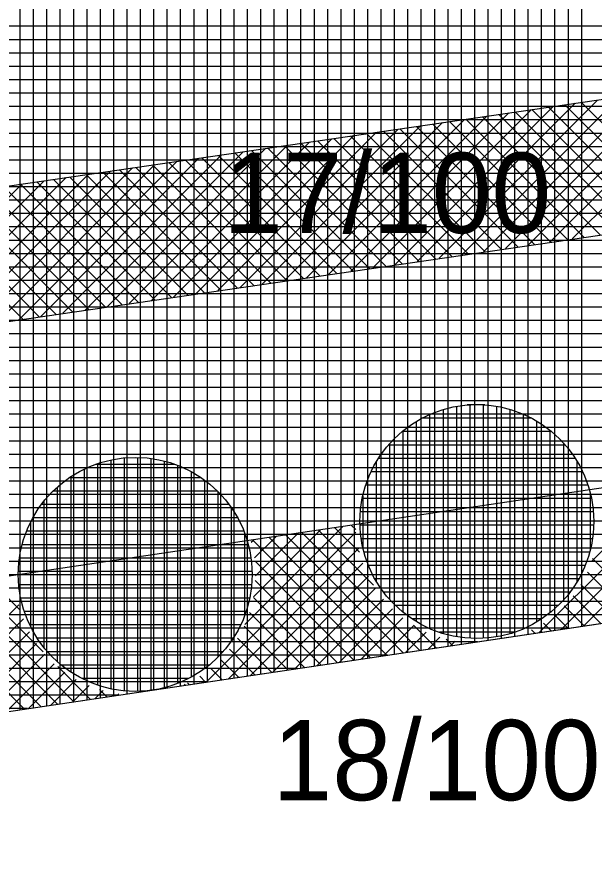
# Model space of a CAD drawing. Extents: x -565346 to -564154, y -1097386 to -1095620.
# Drawn here: x -564969.31 to -564960.68, y -1095818.93 to -1095806.24 of the extents above; entities that cross this region are included whole.
import ezdxf

# ---------------------------------------------------------------- set-up
doc = ezdxf.new("R2010")
doc.units = 0
for name, color, linetype in [('Vrstva 1', 7, 'Continuous'), ('Vrstva 40', 7, 'Continuous'), ('Vrstva 41', 7, 'Continuous'), ('Vrstva 42', 7, 'Continuous'), ('Vrstva 43', 7, 'Continuous'), ('Vrstva 44', 7, 'Continuous')]:
    doc.layers.add(name, color=color, linetype=linetype)

msp = doc.modelspace()

# ---------------------------------------------------------------- linework, layer by layer
at = {"layer": 'Vrstva 1'}
msp.add_line((-565025.24, -1095824.91), (-564877.52, -1095802.97), dxfattribs=at)
at = {"layer": 'Vrstva 41'}
for p, q in [((-564961.009, -1095809.559), (-564958.643, -1095807.192)), ((-564961.671, -1095809.655), (-564959.305, -1095807.289)), ((-564961.34, -1095809.607), (-564958.974, -1095807.24)), ((-564962.665, -1095809.8), (-564960.298, -1095807.434)), ((-564962.334, -1095809.752), (-564959.967, -1095807.385)), ((-564962.003, -1095809.703), (-564959.636, -1095807.337)), ((-564963.327, -1095809.897), (-564960.961, -1095807.53)), ((-564962.996, -1095809.848), (-564960.63, -1095807.482)), ((-564959.353, -1095809.317), (-564961.116, -1095807.553)), ((-564959.106, -1095809.281), (-564960.87, -1095807.517)), ((-564964.321, -1095810.042), (-564961.954, -1095807.675)), ((-564963.99, -1095809.993), (-564961.623, -1095807.627)), ((-564963.659, -1095809.945), (-564961.292, -1095807.579)), ((-564960.34, -1095809.461), (-564962.104, -1095807.697)), ((-564960.093, -1095809.425), (-564961.857, -1095807.661)), ((-564959.846, -1095809.389), (-564961.61, -1095807.625)), ((-564959.599, -1095809.353), (-564961.363, -1095807.589)), ((-564965.314, -1095810.187), (-564962.948, -1095807.82)), ((-564964.983, -1095810.138), (-564962.617, -1095807.772)), ((-564964.652, -1095810.09), (-564962.285, -1095807.724)), ((-564961.08, -1095809.569), (-564962.844, -1095807.805)), ((-564960.834, -1095809.533), (-564962.597, -1095807.769)), ((-564960.587, -1095809.497), (-564962.351, -1095807.733)), ((-564965.977, -1095810.283), (-564963.61, -1095807.917)), ((-564965.646, -1095810.235), (-564963.279, -1095807.869)), ((-564962.068, -1095809.713), (-564963.832, -1095807.949)), ((-564961.821, -1095809.677), (-564963.585, -1095807.913)), ((-564961.574, -1095809.641), (-564963.338, -1095807.877)), ((-564961.327, -1095809.605), (-564963.091, -1095807.841)), ((-564966.97, -1095810.428), (-564964.604, -1095808.062)), ((-564966.639, -1095810.38), (-564964.273, -1095808.014)), ((-564966.308, -1095810.332), (-564963.941, -1095807.965)), ((-564962.808, -1095809.821), (-564964.572, -1095808.057)), ((-564962.561, -1095809.785), (-564964.325, -1095808.021)), ((-564962.315, -1095809.749), (-564964.078, -1095807.985)), ((-564967.964, -1095810.573), (-564965.597, -1095808.207)), ((-564967.633, -1095810.525), (-564965.266, -1095808.159)), ((-564967.301, -1095810.477), (-564964.935, -1095808.11)), ((-564963.795, -1095809.965), (-564965.559, -1095808.201)), ((-564963.549, -1095809.929), (-564965.312, -1095808.165)), ((-564963.302, -1095809.893), (-564965.066, -1095808.129)), ((-564963.055, -1095809.857), (-564964.819, -1095808.093)), ((-564968.626, -1095810.67), (-564966.26, -1095808.304)), ((-564968.295, -1095810.622), (-564965.928, -1095808.255)), ((-564964.536, -1095810.073), (-564966.3, -1095808.309)), ((-564964.289, -1095810.037), (-564966.053, -1095808.273)), ((-564964.042, -1095810.001), (-564965.806, -1095808.237)), ((-564969.62, -1095810.815), (-564967.253, -1095808.448)), ((-564969.288, -1095810.767), (-564966.922, -1095808.4)), ((-564968.957, -1095810.718), (-564966.591, -1095808.352)), ((-564965.523, -1095810.217), (-564967.287, -1095808.453)), ((-564965.276, -1095810.181), (-564967.04, -1095808.417)), ((-564965.03, -1095810.145), (-564966.793, -1095808.381)), ((-564964.783, -1095810.109), (-564966.547, -1095808.345)), ((-564970.282, -1095810.912), (-564967.915, -1095808.545)), ((-564969.951, -1095810.863), (-564967.584, -1095808.497)), ((-564966.264, -1095810.325), (-564968.028, -1095808.562)), ((-564966.017, -1095810.289), (-564967.781, -1095808.525)), ((-564965.77, -1095810.253), (-564967.534, -1095808.489)), ((-564971.275, -1095811.057), (-564968.909, -1095808.69)), ((-564970.944, -1095811.008), (-564968.578, -1095808.642)), ((-564970.613, -1095810.96), (-564968.247, -1095808.593)), ((-564967.251, -1095810.469), (-564969.015, -1095808.706)), ((-564967.004, -1095810.433), (-564968.768, -1095808.67)), ((-564966.757, -1095810.397), (-564968.521, -1095808.634)), ((-564966.511, -1095810.361), (-564968.274, -1095808.598)), ((-564971.607, -1095811.105), (-564969.24, -1095808.738)), ((-564967.991, -1095810.577), (-564969.755, -1095808.814)), ((-564967.745, -1095810.541), (-564969.508, -1095808.778)), ((-564967.498, -1095810.505), (-564969.262, -1095808.742)), ((-564968.979, -1095810.722), (-564970.743, -1095808.958)), ((-564968.732, -1095810.685), (-564970.496, -1095808.922)), ((-564968.485, -1095810.649), (-564970.249, -1095808.886)), ((-564968.238, -1095810.613), (-564970.002, -1095808.85)), ((-564969.226, -1095810.758), (-564970.989, -1095808.994)), ((-564960.716, -1095814.376), (-564959.535, -1095813.195)), ((-564961.501, -1095815.443), (-564959.492, -1095813.434)), ((-564961.169, -1095815.394), (-564959.424, -1095813.649)), ((-564965.904, -1095815.321), (-564964.441, -1095813.858)), ((-564965.776, -1095814.91), (-564964.774, -1095813.908)), ((-564963.982, -1095814.734), (-564964.804, -1095813.912)), ((-564964.191, -1095814.242), (-564964.558, -1095813.876)), ((-564964.246, -1095813.905), (-564964.312, -1095813.839)), ((-564960.836, -1095815.345), (-564959.336, -1095813.844)), ((-564966.483, -1095816.183), (-564964.244, -1095813.943)), ((-564965.76, -1095814.328), (-564965.438, -1095814.006)), ((-564965.743, -1095814.594), (-564965.106, -1095813.957)), ((-564963.783, -1095815.782), (-564965.543, -1095814.022)), ((-564963.536, -1095815.746), (-564965.297, -1095813.985)), ((-564963.29, -1095815.709), (-564965.05, -1095813.949)), ((-564965.808, -1095814.094), (-564965.77, -1095814.056)), ((-564964.029, -1095815.819), (-564965.789, -1095814.058)), ((-564966.151, -1095816.134), (-564964.206, -1095814.188)), ((-564965.819, -1095816.085), (-564964.14, -1095814.406)), ((-564964.275, -1095815.855), (-564965.752, -1095814.378)), ((-564959.842, -1095815.197), (-564960.703, -1095814.337)), ((-564960.089, -1095815.233), (-564960.781, -1095814.541)), ((-564968.922, -1095815.734), (-564969.976, -1095814.68)), ((-564969.265, -1095815.108), (-564969.729, -1095814.644)), ((-564964.522, -1095815.892), (-564965.75, -1095814.663)), ((-564965.487, -1095816.035), (-564964.055, -1095814.603)), ((-564968.954, -1095816.55), (-564970.715, -1095814.79)), ((-564968.708, -1095816.514), (-564970.468, -1095814.753)), ((-564968.462, -1095816.477), (-564970.222, -1095814.717)), ((-564965.155, -1095815.986), (-564963.951, -1095814.782)), ((-564960.335, -1095815.27), (-564960.88, -1095814.725)), ((-564969.201, -1095816.587), (-564970.929, -1095814.859)), ((-564964.768, -1095815.928), (-564965.777, -1095814.919)), ((-564960.581, -1095815.307), (-564960.995, -1095814.893)), ((-564971.134, -1095816.874), (-564969.287, -1095815.027)), ((-564964.823, -1095815.937), (-564963.831, -1095814.945)), ((-564960.828, -1095815.343), (-564961.126, -1095815.044)), ((-564965.014, -1095815.965), (-564965.834, -1095815.145)), ((-564964.49, -1095815.887), (-564963.695, -1095815.091)), ((-564961.074, -1095815.38), (-564961.273, -1095815.18)), ((-564970.802, -1095816.825), (-564969.217, -1095815.24)), ((-564964.158, -1095815.838), (-564963.543, -1095815.223)), ((-564961.32, -1095815.416), (-564961.436, -1095815.301)), ((-564970.47, -1095816.775), (-564969.128, -1095815.433)), ((-564965.26, -1095816.002), (-564965.916, -1095815.346)), ((-564963.826, -1095815.789), (-564963.375, -1095815.338)), ((-564963.494, -1095815.739), (-564963.191, -1095815.436)), ((-564963.044, -1095815.672), (-564963.384, -1095815.332)), ((-564961.566, -1095815.453), (-564961.615, -1095815.405)), ((-564965.507, -1095816.038), (-564966.016, -1095815.528)), ((-564963.162, -1095815.69), (-564962.987, -1095815.515)), ((-564962.798, -1095815.636), (-564962.892, -1095815.541)), ((-564962.83, -1095815.641), (-564962.76, -1095815.571)), ((-564970.137, -1095816.726), (-564969.02, -1095815.608)), ((-564965.753, -1095816.075), (-564966.134, -1095815.694)), ((-564962.551, -1095815.599), (-564962.555, -1095815.596)), ((-564969.805, -1095816.677), (-564968.895, -1095815.767)), ((-564969.473, -1095816.627), (-564968.755, -1095815.91)), ((-564968.216, -1095816.44), (-564968.704, -1095815.952)), ((-564965.999, -1095816.111), (-564966.267, -1095815.844)), ((-564969.141, -1095816.578), (-564968.599, -1095816.036)), ((-564966.245, -1095816.148), (-564966.416, -1095815.978)), ((-564968.809, -1095816.529), (-564968.426, -1095816.146)), ((-564966.738, -1095816.221), (-564966.762, -1095816.197)), ((-564966.492, -1095816.184), (-564966.58, -1095816.096)), ((-564968.477, -1095816.479), (-564968.235, -1095816.237)), ((-564968.144, -1095816.43), (-564968.024, -1095816.31)), ((-564967.969, -1095816.404), (-564968.078, -1095816.295)), ((-564966.816, -1095816.233), (-564966.797, -1095816.214)), ((-564967.812, -1095816.381), (-564967.79, -1095816.358))]:
    msp.add_line(p, q, dxfattribs=at)
at = {"layer": 'Vrstva 42'}
for points in [[(-565024.199, -1095816.759), (-565023.91, -1095818.738), (-564932.849, -1095805.449), (-564933.138, -1095803.47)], [(-565025.19, -1095822.881), (-565025.24, -1095824.91), (-564931.925, -1095811.05), (-564932.23, -1095809.074)]]:
    msp.add_lwpolyline(points, close=True, dxfattribs=at)
at = {"layer": 'Vrstva 43'}
for p, q in [((-564960.87, -1095800.188), (-564960.87, -1095815.349)), ((-564961.87, -1095800.336), (-564961.87, -1095815.498)), ((-564961.67, -1095800.306), (-564961.67, -1095815.468)), ((-564961.47, -1095800.277), (-564961.47, -1095815.439)), ((-564961.27, -1095800.247), (-564961.27, -1095815.409)), ((-564961.07, -1095800.217), (-564961.07, -1095815.379)), ((-564962.67, -1095800.455), (-564962.67, -1095815.617)), ((-564962.47, -1095800.425), (-564962.47, -1095815.587)), ((-564962.27, -1095800.396), (-564962.27, -1095815.557)), ((-564962.07, -1095800.366), (-564962.07, -1095815.528)), ((-564963.47, -1095800.574), (-564963.47, -1095815.736)), ((-564963.27, -1095800.544), (-564963.27, -1095815.706)), ((-564963.07, -1095800.514), (-564963.07, -1095815.676)), ((-564962.87, -1095800.485), (-564962.87, -1095815.647)), ((-564964.27, -1095800.693), (-564964.27, -1095815.854)), ((-564964.07, -1095800.663), (-564964.07, -1095815.825)), ((-564963.87, -1095800.633), (-564963.87, -1095815.795)), ((-564963.67, -1095800.603), (-564963.67, -1095815.765)), ((-564965.27, -1095800.841), (-564965.27, -1095816.003)), ((-564965.07, -1095800.811), (-564965.07, -1095815.973)), ((-564964.87, -1095800.782), (-564964.87, -1095815.944)), ((-564964.67, -1095800.752), (-564964.67, -1095815.914)), ((-564964.47, -1095800.722), (-564964.47, -1095815.884)), ((-564966.07, -1095800.96), (-564966.07, -1095816.122)), ((-564965.87, -1095800.93), (-564965.87, -1095816.092)), ((-564965.67, -1095800.9), (-564965.67, -1095816.062)), ((-564965.47, -1095800.871), (-564965.47, -1095816.033)), ((-564966.87, -1095801.079), (-564966.87, -1095816.241)), ((-564966.67, -1095801.049), (-564966.67, -1095816.211)), ((-564966.47, -1095801.019), (-564966.47, -1095816.181)), ((-564966.27, -1095800.99), (-564966.27, -1095816.152)), ((-564967.87, -1095801.227), (-564967.87, -1095816.389)), ((-564967.67, -1095801.197), (-564967.67, -1095816.359)), ((-564967.47, -1095801.168), (-564967.47, -1095816.33)), ((-564967.27, -1095801.138), (-564967.27, -1095816.3)), ((-564967.07, -1095801.108), (-564967.07, -1095816.27)), ((-564968.67, -1095801.346), (-564968.67, -1095816.508)), ((-564968.47, -1095801.316), (-564968.47, -1095816.478)), ((-564968.27, -1095801.287), (-564968.27, -1095816.449)), ((-564968.07, -1095801.257), (-564968.07, -1095816.419)), ((-564969.27, -1095801.435), (-564969.27, -1095816.597)), ((-564969.07, -1095801.405), (-564969.07, -1095816.567)), ((-564968.87, -1095801.376), (-564968.87, -1095816.538)), ((-564900.479, -1095806.38), (-565002.568, -1095806.38)), ((-564901.826, -1095806.58), (-565003.915, -1095806.58)), ((-564903.172, -1095806.78), (-565005.262, -1095806.78)), ((-564904.519, -1095806.98), (-565006.609, -1095806.98)), ((-564905.866, -1095807.18), (-565007.956, -1095807.18)), ((-564907.212, -1095807.38), (-565009.302, -1095807.38)), ((-564908.559, -1095807.58), (-565010.649, -1095807.58)), ((-564909.905, -1095807.78), (-565011.996, -1095807.78)), ((-564911.252, -1095807.98), (-565013.343, -1095807.98)), ((-564912.598, -1095808.18), (-565014.689, -1095808.18)), ((-564913.945, -1095808.38), (-565016.036, -1095808.38)), ((-564915.292, -1095808.58), (-565017.383, -1095808.58)), ((-564916.638, -1095808.78), (-565018.73, -1095808.78)), ((-564917.985, -1095808.98), (-565020.076, -1095808.98)), ((-564919.331, -1095809.18), (-565021.423, -1095809.18)), ((-564920.678, -1095809.38), (-565022.77, -1095809.38)), ((-564922.025, -1095809.58), (-565024.117, -1095809.58)), ((-564923.371, -1095809.78), (-565025.464, -1095809.78)), ((-564924.718, -1095809.98), (-565026.81, -1095809.98)), ((-564926.064, -1095810.18), (-565028.157, -1095810.18)), ((-564927.411, -1095810.38), (-565029.504, -1095810.38)), ((-564928.757, -1095810.58), (-565030.851, -1095810.58)), ((-564930.104, -1095810.78), (-565032.197, -1095810.78)), ((-564931.451, -1095810.98), (-565033.544, -1095810.98)), ((-564932.797, -1095811.18), (-565034.891, -1095811.18)), ((-564934.144, -1095811.38), (-565036.238, -1095811.38)), ((-564935.49, -1095811.58), (-565037.585, -1095811.58)), ((-564936.837, -1095811.78), (-565038.931, -1095811.78)), ((-564938.184, -1095811.98), (-565039.474, -1095811.98)), ((-564939.53, -1095812.18), (-565039.482, -1095812.18)), ((-564940.877, -1095812.38), (-565039.489, -1095812.38)), ((-564942.223, -1095812.58), (-565039.496, -1095812.58)), ((-564943.57, -1095812.78), (-565039.503, -1095812.78)), ((-564944.916, -1095812.98), (-565039.511, -1095812.98)), ((-564946.263, -1095813.18), (-565039.518, -1095813.18)), ((-564947.61, -1095813.38), (-565039.525, -1095813.38)), ((-564948.956, -1095813.58), (-565039.532, -1095813.58)), ((-564950.303, -1095813.78), (-565039.54, -1095813.78)), ((-564951.649, -1095813.98), (-565039.547, -1095813.98)), ((-564952.996, -1095814.18), (-565039.554, -1095814.18)), ((-564954.342, -1095814.38), (-565039.561, -1095814.38)), ((-564955.689, -1095814.58), (-565039.569, -1095814.58)), ((-564957.036, -1095814.78), (-565039.576, -1095814.78)), ((-564958.382, -1095814.98), (-565039.583, -1095814.98)), ((-564959.729, -1095815.18), (-565039.59, -1095815.18)), ((-564961.075, -1095815.38), (-565039.598, -1095815.38)), ((-564962.422, -1095815.58), (-565039.605, -1095815.58)), ((-564963.769, -1095815.78), (-565039.612, -1095815.78)), ((-564965.115, -1095815.98), (-565039.619, -1095815.98)), ((-564966.462, -1095816.18), (-565039.627, -1095816.18)), ((-564967.808, -1095816.38), (-565039.634, -1095816.38)), ((-564969.155, -1095816.58), (-565039.641, -1095816.58))]:
    msp.add_line(p, q, dxfattribs=at)
msp.add_lwpolyline([(-564584.17, -1095730.99), (-564361.01, -1095672.63), (-564329.81, -1095662.26), (-564326.21, -1095642.73), (-564394.52, -1095662.95), (-564454.33, -1095677.56), (-564516.6, -1095690.89), (-564574.04, -1095705.03), (-564590.74, -1095715.12), (-564631.48, -1095731.18), (-564693.31, -1095752.31), (-564772.2, -1095768.91), (-564879.81, -1095788.15), (-565039.47, -1095811.86), (-565040.85, -1095849.94), (-565025.81, -1095848.33), (-565025.24, -1095824.91), (-564877.52, -1095802.97), (-564694, -1095767.75), (-564603.8, -1095739.23), (-564594.74, -1095734.52)], close=True, dxfattribs=at)
at = {"layer": 'Vrstva 44'}
for p, q in [((-564962.94, -1095812.11), (-564962.94, -1095815.459)), ((-564962.74, -1095812.061), (-564962.74, -1095815.505)), ((-564962.316, -1095812.04), (-564962.578, -1095812.04)), ((-564962.54, -1095812.039), (-564962.54, -1095815.529)), ((-564962.34, -1095812.038), (-564962.34, -1095815.53)), ((-564962.14, -1095812.061), (-564962.14, -1095815.509)), ((-564961.94, -1095812.106), (-564961.94, -1095815.461)), ((-564961.611, -1095812.24), (-564963.255, -1095812.24)), ((-564963.14, -1095812.185), (-564963.14, -1095815.383)), ((-564961.74, -1095812.179), (-564961.74, -1095815.388)), ((-564963.34, -1095812.288), (-564963.34, -1095815.279)), ((-564961.54, -1095812.282), (-564961.54, -1095815.288)), ((-564961.315, -1095812.44), (-564963.552, -1095812.44)), ((-564963.54, -1095812.43), (-564963.54, -1095815.139)), ((-564961.34, -1095812.419), (-564961.34, -1095815.147)), ((-564961.111, -1095812.64), (-564963.757, -1095812.64)), ((-564963.74, -1095812.619), (-564963.74, -1095814.947)), ((-564961.14, -1095812.609), (-564961.14, -1095814.962)), ((-564967.91, -1095812.865), (-564967.91, -1095816.285)), ((-564967.71, -1095812.833), (-564967.71, -1095816.314)), ((-564967.51, -1095812.825), (-564967.51, -1095816.322)), ((-564967.31, -1095812.841), (-564967.31, -1095816.307)), ((-564967.11, -1095812.881), (-564967.11, -1095816.269)), ((-564963.94, -1095812.893), (-564963.94, -1095814.674)), ((-564960.963, -1095812.84), (-564963.905, -1095812.84)), ((-564960.94, -1095812.877), (-564960.94, -1095814.695)), ((-564968.31, -1095813.001), (-564968.31, -1095816.146)), ((-564966.95, -1095812.93), (-564968.14, -1095812.93)), ((-564968.11, -1095812.92), (-564968.11, -1095816.228)), ((-564966.91, -1095812.945), (-564966.91, -1095816.204)), ((-564966.557, -1095813.13), (-564968.529, -1095813.13)), ((-564968.51, -1095813.117), (-564968.51, -1095816.032)), ((-564966.71, -1095813.036), (-564966.71, -1095816.11)), ((-564960.852, -1095813.04), (-564964.018, -1095813.04)), ((-564968.71, -1095813.271), (-564968.71, -1095815.877)), ((-564966.51, -1095813.165), (-564966.51, -1095815.985)), ((-564960.771, -1095813.24), (-564964.096, -1095813.24)), ((-564966.313, -1095813.33), (-564968.773, -1095813.33)), ((-564966.31, -1095813.334), (-564966.31, -1095815.812)), ((-564964.14, -1095813.4), (-564964.14, -1095814.172)), ((-564960.74, -1095813.353), (-564960.74, -1095814.22)), ((-564966.142, -1095813.53), (-564968.948, -1095813.53)), ((-564968.91, -1095813.483), (-564968.91, -1095815.665)), ((-564960.72, -1095813.44), (-564964.148, -1095813.44)), ((-564966.11, -1095813.572), (-564966.11, -1095815.574)), ((-564960.692, -1095813.64), (-564964.177, -1095813.64)), ((-564969.11, -1095813.796), (-564969.11, -1095815.351)), ((-564966.011, -1095813.73), (-564969.075, -1095813.73)), ((-564960.687, -1095813.84), (-564964.183, -1095813.84)), ((-564965.919, -1095813.93), (-564969.169, -1095813.93)), ((-564965.91, -1095813.954), (-564965.91, -1095815.198)), ((-564960.704, -1095814.04), (-564964.165, -1095814.04)), ((-564965.853, -1095814.13), (-564969.236, -1095814.13)), ((-564960.745, -1095814.24), (-564964.122, -1095814.24)), ((-564965.812, -1095814.33), (-564969.276, -1095814.33)), ((-564965.795, -1095814.53), (-564969.292, -1095814.53)), ((-564960.814, -1095814.44), (-564964.055, -1095814.44)), ((-564960.91, -1095814.64), (-564963.96, -1095814.64)), ((-564965.802, -1095814.73), (-564969.285, -1095814.73)), ((-564965.833, -1095814.93), (-564969.256, -1095814.93)), ((-564961.039, -1095814.84), (-564963.827, -1095814.84)), ((-564961.218, -1095815.04), (-564963.652, -1095815.04)), ((-564965.887, -1095815.13), (-564969.203, -1095815.13)), ((-564961.467, -1095815.24), (-564963.403, -1095815.24)), ((-564965.966, -1095815.33), (-564969.121, -1095815.33)), ((-564961.873, -1095815.44), (-564962.994, -1095815.44)), ((-564966.08, -1095815.53), (-564969.008, -1095815.53)), ((-564966.232, -1095815.73), (-564968.857, -1095815.73)), ((-564966.441, -1095815.93), (-564968.649, -1095815.93)), ((-564966.747, -1095816.13), (-564968.345, -1095816.13))]:
    msp.add_line(p, q, dxfattribs=at)
for centre in [(-564962.434, -1095813.784), (-564967.544, -1095814.574)]:
    msp.add_circle(centre, 1.75, dxfattribs=at)

# ---------------------------------------------------------------- texts
at = {"layer": 'Vrstva 40'}
for s, p in [('17/100', (-564966.23, -1095809.47)), ('18/100', (-564965.49, -1095817.95))]:
    msp.add_text(s, height=1.2, dxfattribs=at).set_placement(p)

doc.saveas('drawing.dxf')
